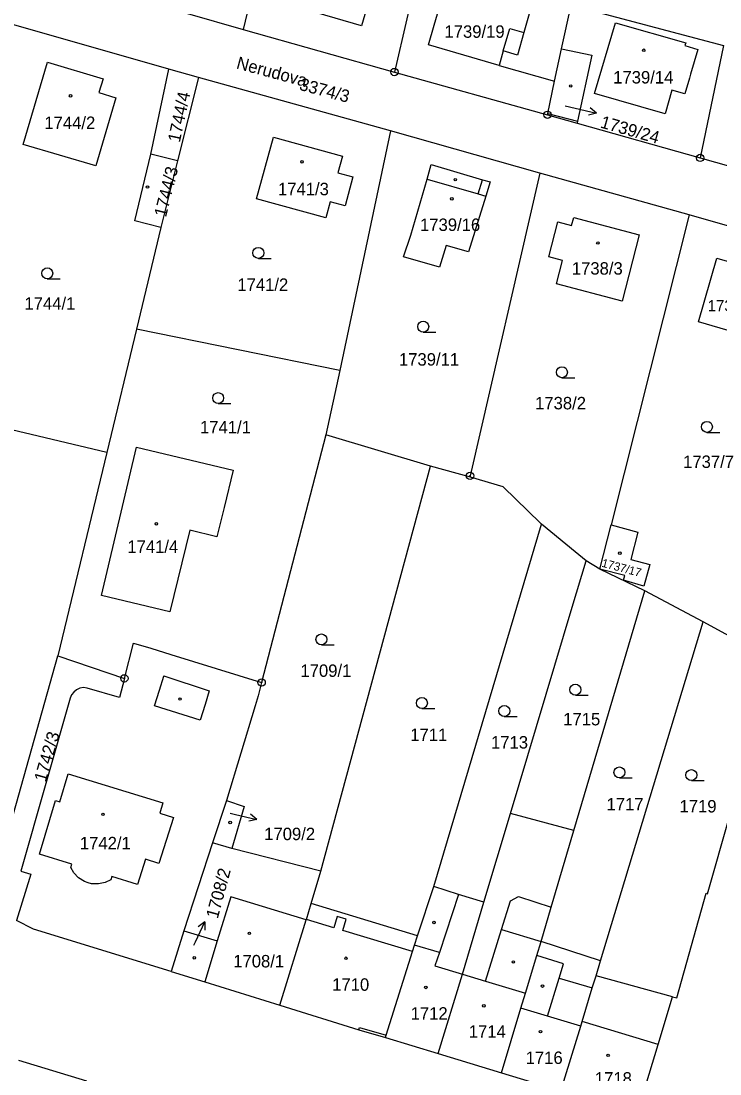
# Model space of a CAD drawing. Extents: x -733394 to -722299, y -1082822 to -1075049.
# Drawn here: x -728582.6 to -728487.1, y -1078573.9 to -1078430.2 of the extents above; entities that cross this region are included whole.
import ezdxf

# ---------------------------------------------------------------- set-up
doc = ezdxf.new("R2010")
doc.units = 0
for name, color, linetype in [('Hranice parcel', 7, 'Continuous'), ('Parcelní čísla', 7, 'Continuous'), ('Pop  PČ popisy', 7, 'Continuous'), ('Vnitřní kresba', 7, 'Continuous'), ('Značky bodu BP', 7, 'Continuous'), ('Značky budov', 7, 'Continuous'), ('Značky kultur', 7, 'Continuous')]:
    doc.layers.add(name, color=color, linetype=linetype)

msp = doc.modelspace()

# ---------------------------------------------------------------- linework, layer by layer
at = {"layer": 'Hranice parcel'}
for p, q in [((-728547.67, -1078412.43), (-728552.22, -1078431.34)), ((-728572.99, -1078425.37), (-728552.22, -1078431.34)), ((-728508.73, -1078434), (-728507.42, -1078428.04)), ((-728507.42, -1078428.04), (-728486.61, -1078433.55)), ((-728562.4, -1078436.76), (-728583.55, -1078430.74)), ((-728552.22, -1078431.34), (-728531.56, -1078437.16)), ((-728486.61, -1078433.55), (-728489.79, -1078448.89)), ((-728564.82, -1078448.39), (-728562.4, -1078436.76)), ((-728558.31, -1078437.93), (-728562.4, -1078436.76)), ((-728531.56, -1078437.16), (-728510.64, -1078442.99)), ((-728558.31, -1078437.93), (-728561.2, -1078449.29)), ((-728532.09, -1078445.18), (-728558.31, -1078437.93)), ((-728510.64, -1078442.99), (-728506.61, -1078444.13)), ((-728506.61, -1078444.13), (-728489.79, -1078448.89)), ((-728532.09, -1078445.18), (-728539.04, -1078477.89)), ((-728511.69, -1078450.98), (-728532.09, -1078445.18)), ((-728561.2, -1078449.29), (-728564.82, -1078448.39)), ((-728489.79, -1078448.89), (-728469.29, -1078454.61)), ((-728561.2, -1078449.29), (-728563.45, -1078458.39)), ((-728491.31, -1078456.66), (-728511.69, -1078450.98)), ((-728491.31, -1078456.66), (-728501.97, -1078498.98)), ((-728470.87, -1078462.45), (-728491.31, -1078456.66)), ((-728563.45, -1078458.39), (-728566.81, -1078472.25)), ((-728566.81, -1078472.25), (-728570.84, -1078489.11)), ((-728539.04, -1078477.89), (-728566.81, -1078472.25)), ((-728539.04, -1078477.89), (-728540.91, -1078486.69)), ((-728570.84, -1078489.11), (-728595.66, -1078483.19)), ((-728540.91, -1078486.69), (-728549.7, -1078520.49)), ((-728526.63, -1078490.98), (-728540.91, -1078486.69)), ((-728570.84, -1078489.11), (-728577.54, -1078516.85)), ((-728541.62, -1078546.27), (-728526.63, -1078490.98)), ((-728521.17, -1078492.49), (-728526.63, -1078490.98)), ((-728526.17, -1078548.33), (-728511.45, -1078498.9)), ((-728503.49, -1078505.02), (-728501.97, -1078498.98)), ((-728503.49, -1078505.02), (-728505.37, -1078503.9)), ((-728497.37, -1078508), (-728503.49, -1078505.02)), ((-728507.04, -1078540.68), (-728497.37, -1078508)), ((-728489.39, -1078512.22), (-728497.37, -1078508)), ((-728503.41, -1078558.5), (-728489.39, -1078512.22)), ((-728485.79, -1078514.18), (-728489.39, -1078512.22)), ((-728585.36, -1078544.75), (-728577.54, -1078516.85)), ((-728577.54, -1078516.85), (-728568.45, -1078519.93)), ((-728554.52, -1078536.61), (-728556.4, -1078542.39)), ((-728519.33, -1078550.49), (-728515.7, -1078538.36)), ((-728507.04, -1078540.68), (-728515.7, -1078538.36)), ((-728556.4, -1078542.39), (-728560.31, -1078554.38)), ((-728553.75, -1078543.18), (-728556.4, -1078542.39)), ((-728541.62, -1078546.27), (-728553.75, -1078543.18)), ((-728542.94, -1078550.68), (-728541.62, -1078546.27)), ((-728528.39, -1078555.07), (-728526.17, -1078548.33)), ((-728528.39, -1078555.07), (-728542.94, -1078550.68)), ((-728560.31, -1078554.38), (-728562.06, -1078559.96)), ((-728503.41, -1078558.5), (-728511.53, -1078555.86)), ((-728504.02, -1078560.52), (-728503.41, -1078558.5)), ((-728562.06, -1078559.96), (-728557.47, -1078561.38)), ((-728493.56, -1078563.39), (-728504.02, -1078560.52)), ((-728557.47, -1078561.38), (-728547.2, -1078564.56)), ((-728532.79, -1078568.94), (-728525.57, -1078571.13)), ((-728525.57, -1078571.13), (-728516.95, -1078573.76)), ((-728573.56, -1078574.91), (-728582.86, -1078572.09)), ((-728516.95, -1078573.76), (-728508.83, -1078576.25))]:
    msp.add_line(p, q, dxfattribs=at)
for points in [[(-728527.12, -1078418.21), (-728529.86, -1078429.88), (-728531.56, -1078437.16)], [(-728526.9, -1078433.47), (-728526.12, -1078430.75), (-728524.14, -1078423.91), (-728512.62, -1078427.26), (-728513.88, -1078431.78), (-728514.73, -1078434.85), (-728516.69, -1078434.29), (-728517.25, -1078436.26), (-728526.9, -1078433.47)], [(-728510.64, -1078442.99), (-728510.61, -1078442.84), (-728509.67, -1078438.42), (-728508.73, -1078434)], [(-728508.73, -1078434), (-728504.6, -1078434.88), (-728506.55, -1078443.86), (-728506.61, -1078444.13)], [(-728571.36, -1078438.1), (-728571.93, -1078439.97), (-728569.6, -1078440.68), (-728572.35, -1078449.97), (-728582.28, -1078447.04), (-728578.96, -1078435.81), (-728571.36, -1078438.1)], [(-728540.35, -1078454.88), (-728540.94, -1078457.05), (-728550.41, -1078454.49), (-728548.1, -1078446.07), (-728538.67, -1078448.64), (-728539.29, -1078450.93), (-728537.24, -1078451.48), (-728538.31, -1078455.43), (-728540.35, -1078454.88)], [(-728563.45, -1078458.39), (-728567.01, -1078457.47), (-728564.82, -1078448.39)], [(-728519.08, -1078454.11), (-728521.42, -1078461.73), (-728524.5, -1078460.83), (-728525.38, -1078463.8), (-728530.3, -1078462.37), (-728529.34, -1078459.42), (-728527.1, -1078451.77), (-728526.52, -1078449.8), (-728519.55, -1078451.86), (-728518.49, -1078452.17), (-728519.08, -1078454.11)], [(-728511.69, -1078450.98), (-728521.23, -1078492.28), (-728521.17, -1078492.49)], [(-728500.46, -1078468.44), (-728509.4, -1078466.09), (-728508.58, -1078462.89), (-728510.47, -1078462.41), (-728509.25, -1078457.62), (-728507.35, -1078458.11), (-728507.07, -1078457.01), (-728498.11, -1078459.4), (-728500.46, -1078468.44)], [(-728481.26, -1078464.11), (-728479.38, -1078464.67), (-728480.41, -1078467.94), (-728481.35, -1078467.67), (-728482.99, -1078473.29), (-728490.04, -1078471.25), (-728487.52, -1078462.56), (-728481.34, -1078464.35), (-728481.26, -1078464.11)], [(-728562.23, -1078510.83), (-728571.58, -1078508.64), (-728566.8, -1078488.37), (-728553.59, -1078491.49), (-728554.82, -1078496.59), (-728555.82, -1078500.61), (-728559.52, -1078499.71), (-728562.23, -1078510.83)], [(-728511.45, -1078498.9), (-728511.61, -1078498.75), (-728516.69, -1078493.81), (-728521.17, -1078492.49)], [(-728505.37, -1078503.9), (-728506.86, -1078502.67), (-728511.45, -1078498.9)], [(-728501.97, -1078498.98), (-728498.29, -1078499.96), (-728499.27, -1078503.69), (-728496.65, -1078504.38), (-728497.47, -1078507.34), (-728500.25, -1078506.55), (-728500.06, -1078505.87), (-728503.49, -1078505.02)], [(-728515.7, -1078538.36), (-728507.26, -1078510.21), (-728505.37, -1078503.9)], [(-728568.45, -1078519.93), (-728567.22, -1078515.15), (-728564.84, -1078515.81), (-728562.1, -1078516.66), (-728555.92, -1078518.59), (-728549.7, -1078520.49)], [(-728493.56, -1078563.39), (-728492.98, -1078563.53), (-728488.98, -1078549.27), (-728488.77, -1078549.34), (-728479.83, -1078517.92)], [(-728568.45, -1078519.93), (-728569.12, -1078522.54), (-728573.54, -1078521.27), (-728574.03, -1078521.2), (-728574.54, -1078521.27), (-728574.98, -1078521.49), (-728575.36, -1078521.81), (-728575.68, -1078522.2), (-728575.88, -1078522.63), (-728582.61, -1078546.27), (-728581.25, -1078546.66), (-728583.2, -1078552.99)], [(-728549.7, -1078520.49), (-728550.18, -1078522.34), (-728550.57, -1078523.68), (-728554.52, -1078536.61)], [(-728554.52, -1078536.61), (-728552.07, -1078537.41), (-728553.75, -1078543.18)], [(-728511.53, -1078555.86), (-728510.14, -1078551.16), (-728507.04, -1078540.68)], [(-728519.33, -1078550.49), (-728522.8, -1078549.44), (-728526.17, -1078548.33)], [(-728547.2, -1078564.56), (-728543.61, -1078552.91), (-728543.58, -1078552.83), (-728542.94, -1078550.68)], [(-728525.57, -1078571.13), (-728522.28, -1078560.33), (-728519.33, -1078550.49)], [(-728562.06, -1078559.96), (-728580.85, -1078554.18), (-728583.2, -1078552.99)], [(-728560.31, -1078554.38), (-728555.77, -1078555.78), (-728557.47, -1078561.38)], [(-728532.79, -1078568.94), (-728532.7, -1078568.65), (-728529.1, -1078557.21), (-728528.82, -1078556.37), (-728528.39, -1078555.07)], [(-728516.95, -1078573.76), (-728514.28, -1078564.94), (-728513.67, -1078562.92), (-728512.11, -1078557.78), (-728511.53, -1078555.86)], [(-728508.83, -1078576.25), (-728506.11, -1078567.41), (-728505.92, -1078566.78), (-728504.53, -1078562.19), (-728504.02, -1078560.52)], [(-728498.45, -1078579.5), (-728495.54, -1078569.92), (-728493.56, -1078563.39)], [(-728547.2, -1078564.56), (-728536.41, -1078567.9), (-728532.79, -1078568.94)]]:
    msp.add_lwpolyline(points, dxfattribs=at)
at = {"layer": 'Pop  PČ popisy'}
for p, q in [((-728508.22, -1078441.79), (-728506.88, -1078442.1)), ((-728506.88, -1078442.1), (-728503.96, -1078442.78)), ((-728503.96, -1078442.78), (-728505.04, -1078443.04)), ((-728503.96, -1078442.78), (-728504.82, -1078442.06)), ((-728553.99, -1078538.33), (-728553.27, -1078538.5)), ((-728553.27, -1078538.5), (-728550.35, -1078539.18)), ((-728550.35, -1078539.18), (-728551.43, -1078539.44)), ((-728550.35, -1078539.18), (-728551.21, -1078538.46)), ((-728558.75, -1078555.89), (-728557.48, -1078553.17)), ((-728557.48, -1078553.17), (-728558.36, -1078553.87)), ((-728557.48, -1078553.17), (-728557.45, -1078554.29)), ((-728558.98, -1078556.37), (-728558.75, -1078555.89))]:
    msp.add_line(p, q, dxfattribs=at)
at = {"layer": 'Vnitřní kresba'}
for p, q in [((-728533.26, -1078421.38), (-728536.04, -1078430.84)), ((-728536.04, -1078430.84), (-728544.68, -1078428.35)), ((-728516.69, -1078434.29), (-728515.81, -1078431.22)), ((-728515.81, -1078431.22), (-728513.88, -1078431.78)), ((-728504.21, -1078440.08), (-728501.37, -1078430.43)), ((-728501.37, -1078430.43), (-728491.75, -1078433.17)), ((-728491.75, -1078433.17), (-728491.87, -1078433.56)), ((-728491.87, -1078433.56), (-728490.1, -1078434.1)), ((-728490.1, -1078434.1), (-728491.1, -1078437.44)), ((-728517.25, -1078436.26), (-728509.67, -1078438.42)), ((-728491.1, -1078437.44), (-728491.27, -1078438.02)), ((-728491.27, -1078438.02), (-728491.9, -1078440.14)), ((-728494.58, -1078442.89), (-728504.21, -1078440.08)), ((-728493.64, -1078439.65), (-728494.58, -1078442.89)), ((-728491.9, -1078440.14), (-728493.64, -1078439.65)), ((-728510.61, -1078442.84), (-728506.55, -1078443.86)), ((-728527.1, -1078451.77), (-728520.14, -1078453.8)), ((-728520.14, -1078453.8), (-728519.55, -1078451.86)), ((-728520.14, -1078453.8), (-728519.08, -1078454.11)), ((-728563.67, -1078521.55), (-728563.08, -1078519.65)), ((-728563.08, -1078519.65), (-728563.05, -1078519.61)), ((-728563.05, -1078519.61), (-728556.85, -1078521.62)), ((-728564.36, -1078523.68), (-728563.67, -1078521.55)), ((-728556.85, -1078521.62), (-728557.43, -1078523.5)), ((-728558.09, -1078525.63), (-728564.36, -1078523.68)), ((-728557.43, -1078523.5), (-728558.09, -1078525.63)), ((-728577.28, -1078536.78), (-728576.14, -1078532.97)), ((-728576.14, -1078532.97), (-728563.19, -1078536.93)), ((-728580.07, -1078543.91), (-728577.84, -1078536.61)), ((-728577.84, -1078536.61), (-728577.28, -1078536.78)), ((-728563.19, -1078536.93), (-728563.63, -1078538.33)), ((-728561.75, -1078538.93), (-728563.74, -1078545.2)), ((-728563.63, -1078538.33), (-728561.75, -1078538.93)), ((-728575.62, -1078545.28), (-728580.07, -1078543.91)), ((-728575.78, -1078545.77), (-728575.62, -1078545.28)), ((-728565.57, -1078544.63), (-728566.64, -1078548.05)), ((-728563.74, -1078545.2), (-728565.57, -1078544.63)), ((-728575.35, -1078546.5), (-728575.78, -1078545.77)), ((-728574.71, -1078547.16), (-728575.35, -1078546.5)), ((-728573.89, -1078547.67), (-728574.71, -1078547.16)), ((-728573.41, -1078547.85), (-728573.89, -1078547.67)), ((-728572.95, -1078547.96), (-728573.41, -1078547.85)), ((-728571.99, -1078548), (-728572.95, -1078547.96)), ((-728571.09, -1078547.81), (-728571.99, -1078548)), ((-728570.32, -1078547.44), (-728571.09, -1078547.81)), ((-728570.18, -1078546.96), (-728570.32, -1078547.44)), ((-728566.64, -1078548.05), (-728570.18, -1078546.96)), ((-728522.8, -1078549.44), (-728525.39, -1078557.36)), ((-728553.91, -1078549.76), (-728555.77, -1078555.78)), ((-728543.61, -1078552.91), (-728553.91, -1078549.76)), ((-728516.91, -1078554.23), (-728515.69, -1078550.3)), ((-728515.69, -1078550.3), (-728514.62, -1078549.73)), ((-728514.62, -1078549.73), (-728510.14, -1078551.16)), ((-728539.36, -1078552.44), (-728539.82, -1078553.97)), ((-728538.14, -1078552.8), (-728539.36, -1078552.44)), ((-728539.82, -1078553.97), (-728543.58, -1078552.83)), ((-728538.6, -1078554.34), (-728538.14, -1078552.8)), ((-728529.1, -1078557.21), (-728538.6, -1078554.34)), ((-728519.1, -1078561.29), (-728516.91, -1078554.23)), ((-728516.91, -1078554.23), (-728511.53, -1078555.86)), ((-728525.39, -1078557.36), (-728528.82, -1078556.37)), ((-728525.39, -1078557.36), (-728526.02, -1078559.19)), ((-728508.46, -1078558.91), (-728512.11, -1078557.78)), ((-728526.02, -1078559.19), (-728522.28, -1078560.33)), ((-728509.05, -1078560.84), (-728508.46, -1078558.91)), ((-728522.28, -1078560.33), (-728519.1, -1078561.29)), ((-728510.63, -1078566.04), (-728509.05, -1078560.84)), ((-728509.05, -1078560.84), (-728504.53, -1078562.19)), ((-728519.1, -1078561.29), (-728513.67, -1078562.92)), ((-728510.63, -1078566.04), (-728514.28, -1078564.94)), ((-728506.11, -1078567.41), (-728510.63, -1078566.04)), ((-728495.54, -1078569.92), (-728505.92, -1078566.78)), ((-728536.41, -1078567.9), (-728536.33, -1078567.61)), ((-728536.33, -1078567.61), (-728532.7, -1078568.65))]:
    msp.add_line(p, q, dxfattribs=at)
at = {"layer": 'Značky bodu BP'}
for centre, radius in [((-728531.56, -1078437.16), 0.5), ((-728531.56, -1078437.16), 0.0303), ((-728510.64, -1078442.99), 0.5), ((-728510.64, -1078442.99), 0.0303), ((-728489.79, -1078448.89), 0.5), ((-728489.79, -1078448.89), 0.0303), ((-728521.23, -1078492.28), 0.5), ((-728521.23, -1078492.28), 0.0303), ((-728568.45, -1078519.93), 0.5), ((-728568.45, -1078519.93), 0.0303), ((-728549.7, -1078520.49), 0.5), ((-728549.7, -1078520.49), 0.0303)]:
    msp.add_circle(centre, radius, dxfattribs=at)
at = {"layer": 'Značky budov'}
for centre in [(-728497.5, -1078434.19), (-728507.48, -1078439.07), (-728575.8, -1078440.41), (-728544.18, -1078449.43), (-728523.24, -1078451.85), (-728565.3, -1078452.86), (-728523.71, -1078454.47), (-728503.76, -1078460.5), (-728564.08, -1078498.83), (-728500.76, -1078502.84), (-728560.85, -1078522.75), (-728571.38, -1078538.5), (-728554, -1078539.6), (-728526.16, -1078553.26), (-728551.38, -1078554.74), (-728558.9, -1078558.09), (-728538.18, -1078558.14), (-728515.31, -1078558.65), (-728527.27, -1078562.12), (-728511.34, -1078561.94), (-728519.34, -1078564.63), (-728511.61, -1078568.16), (-728502.37, -1078571.39)]:
    msp.add_circle(centre, 0.175, dxfattribs=at)
at = {"layer": 'Značky kultur'}
for p, q in [((-728550.15, -1078462.6), (-728548.4, -1078462.6)), ((-728578.99, -1078465.39), (-728577.24, -1078465.39)), ((-728527.63, -1078472.67), (-728525.88, -1078472.67)), ((-728508.68, -1078478.89), (-728506.93, -1078478.89)), ((-728555.64, -1078482.42), (-728553.89, -1078482.42)), ((-728488.87, -1078486.35), (-728487.12, -1078486.35)), ((-728541.53, -1078515.37), (-728539.78, -1078515.37)), ((-728506.84, -1078522.23), (-728505.09, -1078522.23)), ((-728527.81, -1078524.05), (-728526.06, -1078524.05)), ((-728516.55, -1078525.13), (-728514.8, -1078525.13)), ((-728500.82, -1078533.52), (-728499.07, -1078533.52)), ((-728490.99, -1078533.89), (-728489.24, -1078533.89))]:
    msp.add_line(p, q, dxfattribs=at)
for centre in [(-728550.15, -1078461.85), (-728578.99, -1078464.64), (-728527.63, -1078471.92), (-728508.68, -1078478.14), (-728555.64, -1078481.67), (-728488.87, -1078485.6), (-728541.53, -1078514.62), (-728506.84, -1078521.48), (-728527.81, -1078523.3), (-728516.55, -1078524.38), (-728500.82, -1078532.77), (-728490.99, -1078533.14)]:
    msp.add_circle(centre, 0.75, dxfattribs=at)

# ---------------------------------------------------------------- texts
at = {"layer": 'Parcelní čísla'}
for s, height, p in [('1739/19', 1.7, (-728524.72, -1078432.49)), ('1739/14', 1.7, (-728501.67, -1078438.73)), ('1744/2', 1.7, (-728579.38, -1078444.94)), ('1741/3', 1.7, (-728547.47, -1078453.98)), ('1739/16', 1.7, (-728528.06, -1078458.86)), ('1738/3', 1.7, (-728507.32, -1078464.82)), ('1741/2', 1.7, (-728553.02, -1078467.04)), ('1744/1', 1.7, (-728582.1, -1078469.6)), ('1737/12', 1.53, (-728488.76, -1078469.82)), ('1739/11', 1.7, (-728530.94, -1078477.24)), ('1738/2', 1.7, (-728512.34, -1078483.21)), ('1741/1', 1.7, (-728558.12, -1078486.49)), ('1737/7', 1.7, (-728492.12, -1078491.21)), ('1741/4', 1.7, (-728568.05, -1078502.81)), ('1709/1', 1.7, (-728544.4, -1078519.73)), ('1715', 1.7, (-728508.5, -1078526.35)), ('1711', 1.7, (-728529.4, -1078528.48)), ('1713', 1.7, (-728518.36, -1078529.51)), ('1717', 1.7, (-728502.58, -1078537.97)), ('1719', 1.7, (-728492.61, -1078538.24)), ('1709/2', 1.7, (-728549.35, -1078542.02)), ('1742/1', 1.7, (-728574.53, -1078543.27)), ('1708/1', 1.7, (-728553.58, -1078559.39)), ('1710', 1.7, (-728540.06, -1078562.58)), ('1712', 1.7, (-728529.34, -1078566.52)), ('1714', 1.7, (-728521.4, -1078568.99)), ('1716', 1.7, (-728513.63, -1078572.57)), ('1718', 1.7, (-728504.18, -1078575.39))]:
    msp.add_text(s, height=height, dxfattribs=at).set_placement(p)
for s, height, rotation, p in [('3374/3', 1.7, 345, (-728544.67, -1078439.57)), ('1744/4', 1.7, 78, (-728560.88, -1078446.86)), ('1739/24', 1.7, 344, (-728503.54, -1078444.72)), ('1744/3', 1.7, 76, (-728562.77, -1078457.06)), ('1737/17', 1.139, 345, (-728503.33, -1078504.67)), ('1742/3', 1.7, 74, (-728579.19, -1078534.18)), ('1708/2', 1.7, 75, (-728555.7, -1078552.83))]:
    msp.add_text(s, height=height, rotation=rotation, dxfattribs=at).set_placement(p)
at = {"layer": 'Pop  PČ popisy'}
msp.add_text('Nerudova', height=1.7, rotation=345, dxfattribs=at).set_placement((-728553.26, -1078436.66))

doc.saveas('drawing.dxf')
